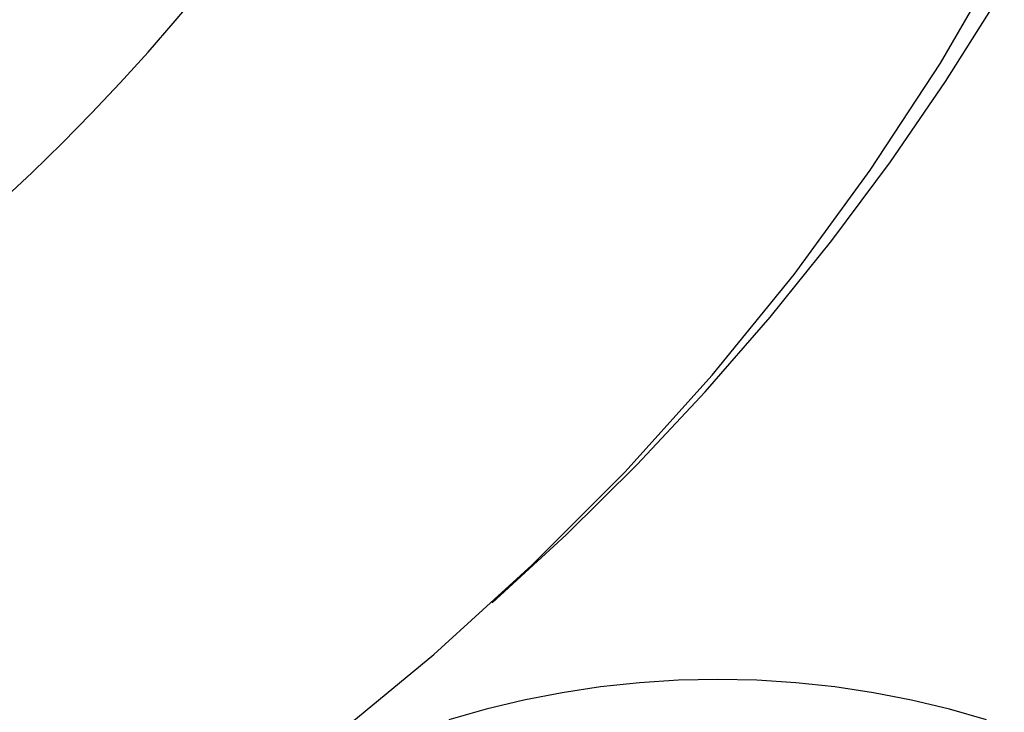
# Model space of a CAD drawing. Extents: x 1107 to 4046, y 937 to 3355.
# Tile 262 of 656: x 2223.64 to 2227.65, y 1779.31 to 1782.13. Entities that reach past the tile are written whole.
import ezdxf

# ---------------------------------------------------------------- set-up
doc = ezdxf.new("R2010")
doc.units = 0
doc.layers.add('KF_VIDA_L___C_REAR', color=7, linetype='CONTINUOUS')

# ---------------------------------------------------------------- blocks, each defined once
blk = doc.blocks.new('KF_VIDA_L___C_REAR')
at = {"layer": 'KF_VIDA_L___C_REAR'}
for points in [[(38.5806, 90.5407, 0), (38.8821, 90.8177, 0), (39.1717, 91.1042, 0), (39.449, 91.3997, 0), (39.7136, 91.7037, 0), (39.9652, 92.0159, 0), (40.2034, 92.336, 0), (40.4279, 92.6633, 0), (40.6384, 92.9976, 0)], [(33.4254, 87.7766, 0), (33.9753, 87.9339, 0), (34.5157, 88.1144, 0), (35.0452, 88.3177, 0), (35.5625, 88.5432, 0), (36.0664, 88.7904, 0), (36.5557, 89.0588, 0), (37.0293, 89.3476, 0), (37.4858, 89.6562, 0), (37.9244, 89.9838, 0), (38.3439, 90.3297, 0), (38.7432, 90.6929, 0), (39.1215, 91.0727, 0), (39.4778, 91.4681, 0), (39.8113, 91.8782, 0), (40.1212, 92.302, 0), (40.4067, 92.7384, 0), (40.6671, 93.1864, 0)], [(36.5828, 92.1763, 0), (36.7078, 92.2935, 0), (36.8301, 92.4128, 0), (36.9496, 92.5343, 0), (37.0662, 92.6578, 0), (37.1798, 92.7834, 0), (37.2905, 92.911, 0), (37.3982, 93.0405, 0)], [(40.5949, 90.0634, 0), (40.4434, 90.1067, 0), (40.2897, 90.1436, 0), (40.134, 90.1739, 0), (39.9769, 90.1975, 0), (39.8186, 90.2144, 0), (39.6595, 90.2245, 0), (39.5, 90.2279, 0), (39.3405, 90.2245, 0), (39.1814, 90.2144, 0), (39.0231, 90.1975, 0), (38.866, 90.1739, 0), (38.7103, 90.1436, 0), (38.5566, 90.1067, 0), (38.4051, 90.0634, 0)]]:
    blk.add_polyline3d(points, dxfattribs=at)

msp = doc.modelspace()

# ---------------------------------------------------------------- block references
at = {"layer": 'KF_VIDA_L___C_REAR'}
msp.add_blockref('KF_VIDA_L___C_REAR', (2186.9791, 1689.2132), dxfattribs=at)

doc.saveas('drawing.dxf')
